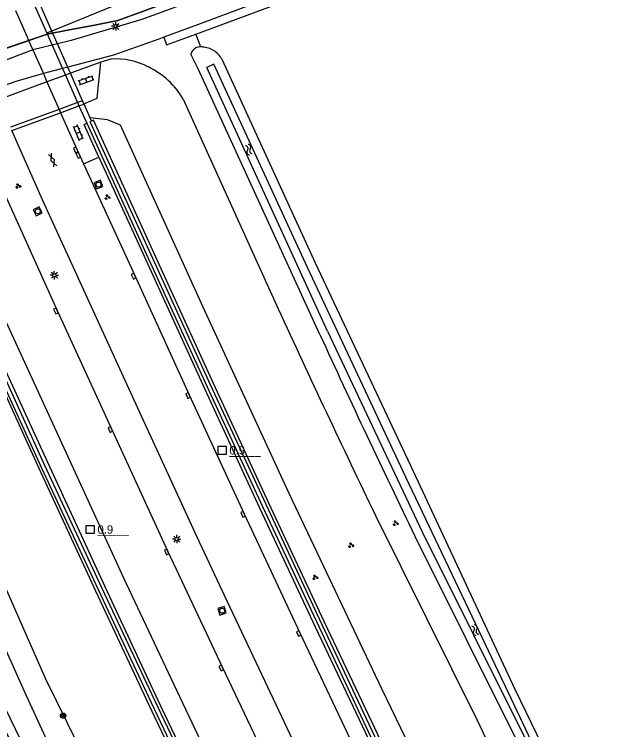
# Model space of a CAD drawing. Extents: x 135999 to 138000, y 396000 to 398501.
# Drawn here: x 137184.2 to 137274.5, y 397537.7 to 397644 of the extents above; entities that cross this region are included whole.
import ezdxf

# ---------------------------------------------------------------- set-up
doc = ezdxf.new("R2010")
doc.units = 0
for name, color, linetype in [('gg-afsc-hekwerk', 7, 'Continuous'), ('gg-knt-BGT kruinlijn', 7, 'Continuous'), ('gg-knt-bovenkant onderkant talud', 7, 'Continuous'), ('gg-knt-onverhard', 7, 'Continuous'), ('gg-knt-verharding', 7, 'Continuous'), ('gg-knt-verharding niveau 01', 7, 'Continuous'), ('gg-knt-verharding nz', 7, 'Continuous'), ('gg-kntw-bovenkant insteek waterloop', 7, 'Continuous'), ('gg-kntw-waterlijn', 7, 'Continuous'), ('gg-kwrk-kunstwerk', 7, 'Continuous'), ('gg-kwrk-kunstwerk niveau 01', 7, 'Continuous'), ('gt-anno-nummer hm paal', 7, 'Continuous'), ('gt-grn-groengrens', 7, 'Continuous'), ('gt-symb-boom', 7, 'Continuous'), ('gt-symb-gesloten verharding', 7, 'Continuous'), ('gt-symb-groenvak', 7, 'Continuous'), ('gt-symb-hm paal', 7, 'Continuous'), ('gt-symb-klinker verharding', 7, 'Continuous'), ('gt-symb-kolk', 7, 'Continuous'), ('gt-symb-lichtmast', 7, 'Continuous'), ('gt-symb-rioolschacht', 7, 'Continuous'), ('gt-symb-watersymbool', 7, 'Continuous'), ('gx-grn-maaiveld', 7, 'Continuous')]:
    doc.layers.add(name, color=color, linetype=linetype)

# ---------------------------------------------------------------- blocks, each defined once
blk = doc.blocks.new('gt0-GRVAK')
at = {"layer": 'gt-symb-groenvak'}
for p, q in [((-0.11, 0.19), (-0.23, 0.24)), ((-0.18, 0.15), (0.09, 0.15)), ((-0.09, 0.21), (-0.16, 0.32)), ((-0.05, 0.21), (-0.05, 0.39)), ((0, 0.21), (0.06, 0.32)), ((0.02, 0.19), (0.13, 0.24)), ((0.26, -0.05), (0.2, 0.06)), ((0.3, -0.05), (0.3, 0.13)), ((0.35, -0.05), (0.41, 0.06)), ((-0.24, -0.23), (-0.36, -0.18)), ((-0.32, -0.26), (-0.05, -0.26)), ((-0.23, -0.21), (-0.29, -0.1)), ((-0.18, -0.2), (-0.18, -0.02)), ((-0.14, -0.21), (-0.07, -0.1)), ((-0.12, -0.23), (0, -0.18)), ((0.24, -0.07), (0.12, -0.02)), ((0.17, -0.11), (0.44, -0.11)), ((0.37, -0.07), (0.49, -0.02))]:
    blk.add_line(p, q, dxfattribs=at)
blk = doc.blocks.new('gt0-WA')
at = {"layer": 'gt-symb-watersymbool'}
for centre, start, end in [((-0.32, 0.02), 28.0725, 151.9275), ((0.43, 0.42), 208.0725, 331.9275), ((-0.32, -0.43), 28.0725, 151.9275), ((0.43, -0.03), 208.0725, 331.9275)]:
    blk.add_arc(centre, 0.425, start, end, dxfattribs=at)
blk = doc.blocks.new('gt0-LMAST')
at = {"layer": 'gt-symb-lichtmast'}
for p, q in [((-0.18, 0.17), (-0.45, 0.44)), ((-0.01, 0.25), (-0.01, 0.62)), ((0.17, 0.17), (0.44, 0.44)), ((-0.26, 0), (-0.63, 0)), ((-0.18, -0.18), (-0.45, -0.45)), ((-0.01, -0.25), (-0.01, -0.63)), ((0.44, -0.45), (0.17, -0.18)), ((0.24, 0), (0.62, 0))]:
    blk.add_line(p, q, dxfattribs=at)
blk.add_circle((-0.01, 0), 0.25, dxfattribs=at)
blk = doc.blocks.new('gt0-KOLK')
at = {"layer": 'gt-symb-kolk'}
blk.add_lwpolyline([(0, 0), (0.38, 0), (0.38, 0.4), (-0.38, 0.4), (-0.38, 0), (0, 0)], dxfattribs=at)
blk = doc.blocks.new('gt0-HMpaal')
at = {"layer": 'gt-symb-hm paal'}
blk.add_lwpolyline([(-0.6, 0.6), (0.6, 0.6), (0.6, -0.6), (-0.6, -0.6)], close=True, dxfattribs=at)
blk = doc.blocks.new('gt0-RS')
at = {"layer": 'gt-symb-rioolschacht'}
blk.add_lwpolyline([(-0.5, -0.5), (0.5, -0.5), (0.5, 0.5), (-0.5, 0.5)], close=True, dxfattribs=at)
blk.add_circle((0, 0), 0.375, dxfattribs=at)
blk = doc.blocks.new('gt0-GESVH1')
at = {"layer": 'gt-symb-gesloten verharding'}
for p, q in [((-0.99, -0.26), (0.01, 0.24)), ((0.01, -0.26), (-0.99, 0.24)), ((0.01, 0.24), (1.01, -0.26)), ((1.01, 0.24), (0.01, -0.26))]:
    blk.add_line(p, q, dxfattribs=at)
blk = doc.blocks.new('gt0-KL1')
at = {"layer": 'gt-symb-klinker verharding'}
for p, q in [((-1.15, 0.3), (1.15, 0.3)), ((-1, -0.3), (-1, 0.3)), ((-0.5, 0.3), (-0.5, 0.45)), ((0, -0.3), (0, 0.3)), ((0.5, 0.3), (0.5, 0.45)), ((1, -0.3), (1, 0.3)), ((-1.15, -0.3), (1.15, -0.3)), ((-0.5, -0.45), (-0.5, -0.3)), ((0.5, -0.45), (0.5, -0.3))]:
    blk.add_line(p, q, dxfattribs=at)
blk = doc.blocks.new('gt0-BOOM')
at = {"layer": 'gt-symb-boom'}
for radius in [0.4, 0.2]:
    blk.add_circle((0, 0), radius, dxfattribs=at)

msp = doc.modelspace()

# ---------------------------------------------------------------- linework, layer by layer
at = {"layer": 'gg-afsc-hekwerk'}
msp.add_lwpolyline([(137131.92, 397617.43), (137146.11, 397622.69), (137147.05, 397623.2), (137152.76, 397626.33), (137159.44, 397629.95), (137164.2, 397632.46), (137189.11, 397641.07), (137192.16, 397641.68), (137195.9, 397642.36), (137199.61, 397643.11), (137209.12, 397646.61)], dxfattribs=at)
at = {"layer": 'gg-knt-BGT kruinlijn'}
msp.add_lwpolyline([(137282.84, 397482.79), (137266.02, 397498.03), (137262.68, 397501.21), (137259.29, 397504.04), (137256.45, 397507.43), (137238.86, 397543.81), (137225.1, 397572.83), (137212.57, 397599.99), (137200.04, 397627.56), (137198.1, 397628.35), (137195.52, 397628.64)], dxfattribs=at)
at = {"layer": 'gg-knt-bovenkant onderkant talud'}
for p, q in [((137198.59, 397637.35), (137197.09, 397636.91)), ((137209.34, 397631.42), (137223.44, 397600.28))]:
    msp.add_line(p, q, dxfattribs=at)
for points in [[(137211.21, 397500), (137188.92, 397545.23), (137159.82, 397611.34)], [(137237.91, 397569.56), (137252.96, 397539.27), (137264.71, 397514.48)]]:
    msp.add_lwpolyline(points, dxfattribs=at)
for centre, radius, start, end in [((137199.28, 397626.64), 10.74, 62.724, 93.7321), ((137198.73, 397625.13), 12.34, 30.6983, 63.6665), ((138930.21, 398385.75), 1878.84, 204.71234, 205.74792)]:
    msp.add_arc(centre, radius, start, end, dxfattribs=at)
at = {"layer": 'gg-knt-onverhard'}
msp.add_arc((138541.79, 398173.67), 1500.35, 204.94383, 206.48912, dxfattribs=at)
at = {"layer": 'gg-knt-verharding'}
for p, q in [((137196.38, 397637.26), (137192.2, 397636.17)), ((137197.09, 397636.91), (137192.6, 397635.26)), ((137194.55, 397621.78), (137196.8, 397622.79))]:
    msp.add_line(p, q, dxfattribs=at)
for points in [[(137474.36, 397737.91), (137471.49, 397736.97), (137469.55, 397736.35), (137466.72, 397735.29), (137461.56, 397733.42), (137449.96, 397729.33), (137415.19, 397716.97), (137386.67, 397706.52), (137325.88, 397684.31), (137295.69, 397673.33), (137264.1, 397661.8), (137219.13, 397645.3), (137211.45, 397642.43), (137206.46, 397640.6)], [(137206.46, 397640.6), (137205.72, 397640.34), (137198.96, 397637.93), (137196.38, 397637.26)], [(137194.6, 397630.73), (137196.58, 397631.56), (137197.09, 397636.91)], [(137191.12, 397629.4), (137193.56, 397623.96), (137194.55, 397621.78)], [(137305.33, 397401.19), (137305.62, 397401.34), (137290.19, 397431.42), (137281.44, 397448.69), (137272.71, 397466.15), (137264.03, 397483.74), (137255.57, 397500.99), (137238.73, 397535.98), (137230.29, 397553.81), (137222.04, 397571.39), (137213.84, 397589.19), (137205.01, 397608.46), (137196.02, 397628.27), (137195.74, 397628.15)], [(137196.8, 397622.79), (137194.64, 397627.65), (137195.01, 397627.82)], [(137257.53, 397470.36), (137252.68, 397480.11), (137237.57, 397511.2), (137230.09, 397526.74), (137222.75, 397542.28), (137215.48, 397557.68), (137211.41, 397566.35), (137203.14, 397584.3), (137188.45, 397616.43), (137183.89, 397626.75)], [(137179.26, 397625.05), (137181.5, 397620.13), (137190.6, 397600.03), (137207.07, 397564.22), (137215.17, 397546.98), (137223.53, 397529.37), (137231.97, 397511.64), (137240.49, 397494), (137249.06, 397476.55), (137252.82, 397468.96)], [(137196.8, 397622.79), (137203.28, 397608.65), (137212.49, 397588.45), (137220.68, 397570.72), (137228.96, 397553.04), (137237.32, 397535.38), (137254.14, 397500.48), (137262.68, 397483.06), (137266.83, 397474.63)], [(137172.1, 397622.42), (137181.31, 397601.95), (137200.46, 397560.31), (137208.32, 397543.64), (137216.9, 397525.55), (137225.18, 397508.16), (137233.53, 397490.84), (137242.92, 397471.78)], [(137194.55, 397621.78), (137202.15, 397605.2), (137210.24, 397587.47), (137218.41, 397569.82), (137226.69, 397552.13), (137235.03, 397534.45), (137243.46, 397516.85), (137251.96, 397499.32), (137260.51, 397481.8), (137264.57, 397473.59)], [(137240.23, 397470.27), (137239.68, 397471.39), (137231.15, 397488.84), (137222.53, 397506.67), (137214.22, 397524.02), (137205.59, 397542.16), (137197.77, 397558.95), (137189.22, 397577.45), (137182.45, 397592.23), (137171.59, 397616.22), (137170.58, 397618.57), (137170.06, 397618.34)], [(137238.9, 397469.52), (137238.31, 397470.71), (137229.81, 397488.05), (137221.2, 397505.86), (137212.83, 397523.35), (137204.24, 397541.49), (137196.34, 397558.34), (137187.93, 397576.55), (137181.22, 397591.25), (137170.48, 397614.99), (137169.2, 397617.96), (137169.51, 397618.1)]]:
    msp.add_lwpolyline(points, dxfattribs=at)
at = {"layer": 'gg-knt-verharding niveau 01'}
for p, q in [((137184.42, 397644.56), (137186.09, 397640.78)), ((137186.09, 397640.78), (137186.38, 397640.14)), ((137186.38, 397640.14), (137187.01, 397638.72)), ((137187.01, 397638.72), (137188.56, 397635.21)), ((137188.56, 397635.21), (137189.1, 397633.98)), ((137189.1, 397633.98), (137190.91, 397629.89)), ((137190.91, 397629.89), (137191.12, 397629.4))]:
    msp.add_line(p, q, dxfattribs=at)
at = {"layer": 'gg-knt-verharding nz'}
for p, q in [((137190.67, 397639.62), (137189.88, 397639.42)), ((137189.88, 397639.42), (137187.01, 397638.72)), ((137192.2, 397636.17), (137191.4, 397635.96)), ((137191.83, 397634.98), (137189.1, 397633.98)), ((137192.6, 397635.26), (137191.83, 397634.98)), ((137189.1, 397633.98), (137181.86, 397631.33))]:
    msp.add_line(p, q, dxfattribs=at)
for points in [[(137187.01, 397638.72), (137186.74, 397638.64), (137179.8, 397635.99)], [(137191.4, 397635.96), (137188.95, 397635.32), (137188.56, 397635.21)], [(137188.56, 397635.21), (137184.45, 397634.02), (137181.17, 397632.9)]]:
    msp.add_lwpolyline(points, dxfattribs=at)
at = {"layer": 'gg-kntw-bovenkant insteek waterloop'}
for points in [[(137229.64, 397596.44), (137211.56, 397635.89), (137210.48, 397638.08)], [(137272.02, 397516.12), (137258.66, 397543.7), (137243.54, 397576.11), (137229.01, 397607.05), (137215.17, 397637.18)], [(137161.35, 397597.92), (137185.72, 397543.47), (137205.72, 397500)], [(137202.72, 397500), (137182.28, 397542.23), (137159.03, 397596.24)], [(137243.76, 397566.49), (137258.92, 397536.11), (137268.85, 397514.82)]]:
    msp.add_lwpolyline(points, dxfattribs=at)
for centre, radius, start, end in [((137211.92, 397637.7), 1.49, 118.4046, 165.2267), ((137212, 397637.24), 1.94, 91.6919, 113.9302), ((137212, 397637.25), 1.93, 76.5415, 91.8375), ((137211.97, 397635.42), 3.74, 56.4994, 82.6661), ((137211.97, 397635.67), 3.53, 25.2913, 54.2368), ((138578.23, 398213.99), 1483.25, 204.60433, 205.88321)]:
    msp.add_arc(centre, radius, start, end, dxfattribs=at)
at = {"layer": 'gg-kntw-waterlijn'}
msp.add_line((137230.8, 397596.97), (137212.87, 397636.09), dxfattribs=at)
for points in [[(137270.52, 397516.11), (137257.68, 397543.23), (137242.43, 397575.25), (137227.8, 397606.38), (137213.9, 397636.6), (137212.87, 397636.09)], [(137230.8, 397596.97), (137244.9, 397567.06), (137260.07, 397536.66), (137269.81, 397515.78)]]:
    msp.add_lwpolyline(points, dxfattribs=at)
at = {"layer": 'gg-kwrk-kunstwerk'}
for p, q in [((137194.4, 397631.17), (137193.64, 397630.89)), ((137193.64, 397630.89), (137190.91, 397629.89)), ((137193.85, 397630.41), (137195.01, 397627.82)), ((137195.52, 397628.64), (137194.62, 397630.69)), ((137190.91, 397629.89), (137183.67, 397627.23)), ((137195.74, 397628.15), (137195.52, 397628.64))]:
    msp.add_line(p, q, dxfattribs=at)
for points in [[(137305.33, 397401.19), (137289.95, 397431.28), (137289.77, 397431.18), (137281.07, 397448.39), (137272.3, 397465.94), (137263.59, 397483.54), (137255.12, 397500.86), (137246.42, 397518.8), (137238.23, 397535.91), (137229.64, 397554.05), (137221.65, 397571.19), (137213.41, 397588.97), (137204.57, 397608.27), (137195.54, 397628.06), (137195.74, 397628.15)], [(137195.01, 397627.82), (137203.9, 397608.33), (137212.91, 397588.67), (137221.13, 397570.92), (137229.12, 397553.83), (137237.63, 397535.79), (137254.59, 397500.59), (137263.05, 397483.27), (137271.77, 397465.67), (137280.54, 397448.12), (137289.24, 397430.91), (137304.63, 397400.81)], [(137322.23, 397309.75), (137301.32, 397348.58), (137283.05, 397383.34), (137274.39, 397400.06), (137264.93, 397418.53), (137256.05, 397436.07), (137247.32, 397453.51), (137238.71, 397470.98), (137230.26, 397488.26), (137221.63, 397506.09), (137213.27, 397523.57), (137204.65, 397541.74), (137196.75, 397558.5), (137188.27, 397576.71), (137181.55, 397591.36), (137169.51, 397618.1)], [(137322.75, 397310.05), (137301.85, 397348.87), (137283.54, 397383.66), (137274.9, 397400.34), (137265.47, 397418.78), (137256.53, 397436.46), (137247.93, 397453.6), (137239.21, 397471.28), (137230.74, 397488.64), (137222.09, 397506.47), (137213.78, 397523.85), (137205.12, 397542.06), (137197.32, 397558.72), (137188.74, 397577.1), (137181.96, 397591.92), (137170.06, 397618.34)]]:
    msp.add_lwpolyline(points, dxfattribs=at)
at = {"layer": 'gg-kwrk-kunstwerk niveau 01'}
for p, q in [((137187.16, 397645.57), (137189.12, 397641.12)), ((137189.94, 397641.27), (137187.92, 397645.84)), ((137189.12, 397641.12), (137189.88, 397639.42)), ((137190.67, 397639.62), (137189.94, 397641.27)), ((137192.2, 397636.17), (137190.67, 397639.62)), ((137189.88, 397639.42), (137191.4, 397635.96)), ((137191.4, 397635.96), (137191.83, 397634.98)), ((137192.6, 397635.26), (137192.2, 397636.17)), ((137191.83, 397634.98), (137193.64, 397630.89)), ((137194.4, 397631.17), (137192.6, 397635.26)), ((137194.6, 397630.73), (137194.4, 397631.17)), ((137191.12, 397629.4), (137193.85, 397630.41)), ((137193.64, 397630.89), (137193.85, 397630.41)), ((137193.85, 397630.41), (137194.62, 397630.69)), ((137194.62, 397630.69), (137194.6, 397630.73)), ((137183.89, 397626.75), (137191.12, 397629.4))]:
    msp.add_line(p, q, dxfattribs=at)
at = {"layer": 'gt-grn-groengrens'}
msp.add_line((137211.94, 397639.18), (137211.24, 397641.08), dxfattribs=at)
for points in [[(137211.24, 397641.08), (137272.94, 397663.92), (137322.99, 397682.22)], [(137206.46, 397640.6), (137206.88, 397639.47), (137211.24, 397641.08)]]:
    msp.add_lwpolyline(points, dxfattribs=at)
at = {"layer": 'gx-grn-maaiveld'}
msp.add_line((137189.11, 397641.07), (137164.2, 397632.46), dxfattribs=at)
for points in [[(137391.63, 397712.16), (137372.73, 397705.26), (137366.04, 397702.7), (137366.01, 397702.69), (137325.15, 397687.85), (137294.92, 397676.85), (137261.48, 397664.64), (137251.5, 397661.03), (137229.73, 397653.02), (137217.41, 397648.47), (137203.19, 397643.26), (137192.68, 397640.14), (137190.67, 397639.62)], [(137189.11, 397641.07), (137189.36, 397641.35), (137201.24, 397646.25), (137222.76, 397653.95), (137276.03, 397673.56), (137288.51, 397678.42), (137290.13, 397678.56), (137292.05, 397679.28), (137292.89, 397680.05), (137319.11, 397689.92), (137323.01, 397691.21), (137324.56, 397691.54), (137325.86, 397692.03), (137329.18, 397693.78), (137340.26, 397697.74), (137341.2, 397697.33), (137343.29, 397698.08), (137343.96, 397698.76), (137348.23, 397700.33)], [(137348.54, 397697.65), (137340.13, 397694.56), (137330.8, 397691.12), (137322.1, 397687.9), (137316.73, 397685.99), (137307.39, 397682.56), (137298.01, 397679.12), (137290.97, 397676.54), (137281.62, 397673.11), (137272.27, 397669.64), (137268.69, 397668.35), (137259.06, 397664.84), (137251.88, 397662.23), (137244.74, 397659.63), (137235.24, 397656.17), (137228.12, 397653.56), (137216.22, 397649.2), (137209.12, 397646.61), (137199.61, 397643.11), (137195.9, 397642.36), (137192.16, 397641.68), (137189.11, 397641.07)]]:
    msp.add_lwpolyline(points, dxfattribs=at)

# ---------------------------------------------------------------- block references
at = {"layer": 'gt-symb-boom'}
msp.add_blockref('gt0-BOOM', (137191.5, 397539.84), dxfattribs=at)
at = {"layer": 'gt-symb-gesloten verharding', "rotation": 112.71687171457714}
msp.add_blockref('gt0-GESVH1', (137189.93, 397622.34), dxfattribs=at)
at = {"layer": 'gt-symb-groenvak'}
for p in [(137184.82, 397618.5), (137198.07, 397616.84), (137240.89, 397568.41), (137234.26, 397565.14), (137228.95, 397560.36)]:
    msp.add_blockref('gt0-GRVAK', p, dxfattribs=at)
at = {"layer": 'gt-symb-hm paal'}
for p in [(137215.12, 397579.24), (137195.53, 397567.47)]:
    msp.add_blockref('gt0-HMpaal', p, dxfattribs=at)
at = {"layer": 'gt-symb-klinker verharding'}
for p, rotation in [((137194.94, 397634.22), 19.449568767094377), ((137193.77, 397626.41), 113.386642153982)]:
    msp.add_blockref('gt0-KL1', p, dxfattribs=dict(at, rotation=rotation))
at = {"layer": 'gt-symb-kolk'}
for p, rotation in [((137193.56, 397623.96), 114.07883723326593), ((137193.92, 397623.15), 114.3348742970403), ((137202.15, 397605.2), 114.64309521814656), ((137190.6, 397600.03), 114.71909384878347), ((137210.24, 397587.47), 114.51507073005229), ((137198.7, 397582.43), 114.69514651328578), ((137218.41, 397569.82), 115.07917899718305), ((137207.07, 397564.22), 114.69514651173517), ((137226.69, 397552.13), 115.28348017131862), ((137215.17, 397546.98), 115.15537243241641)]:
    msp.add_blockref('gt0-KOLK', p, dxfattribs=dict(at, rotation=rotation))
at = {"layer": 'gt-symb-lichtmast'}
for p in [(137199.32, 397642.23), (137190.2, 397605.25), (137208.38, 397566.06)]:
    msp.add_blockref('gt0-LMAST', p, dxfattribs=at)
at = {"layer": 'gt-symb-rioolschacht'}
for p, rotation in [((137196.76, 397618.72), 111.28016631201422), ((137187.73, 397614.75), 116.48817853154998), ((137215.11, 397555.42), 109.322482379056)]:
    msp.add_blockref('gt0-RS', p, dxfattribs=dict(at, rotation=rotation))
at = {"layer": 'gt-symb-watersymbool'}
for p, rotation in [((137219.11, 397623.86), 114.71909385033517), ((137252.71, 397552.58), -65.86887479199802)]:
    msp.add_blockref('gt0-WA', p, dxfattribs=dict(at, rotation=rotation))

# ---------------------------------------------------------------- texts
at = {"layer": 'gt-anno-nummer hm paal'}
for p in [(137216.2, 397578.63), (137196.61, 397566.86)]:
    msp.add_text('0.9', height=1.25, dxfattribs=at).set_placement(p)
at = {"layer": 'gt-symb-hm paal'}
for p in [(137216.2, 397578.63), (137196.61, 397566.86)]:
    msp.add_text('_____', height=1.25, dxfattribs=at).set_placement(p)

doc.saveas('drawing.dxf')
